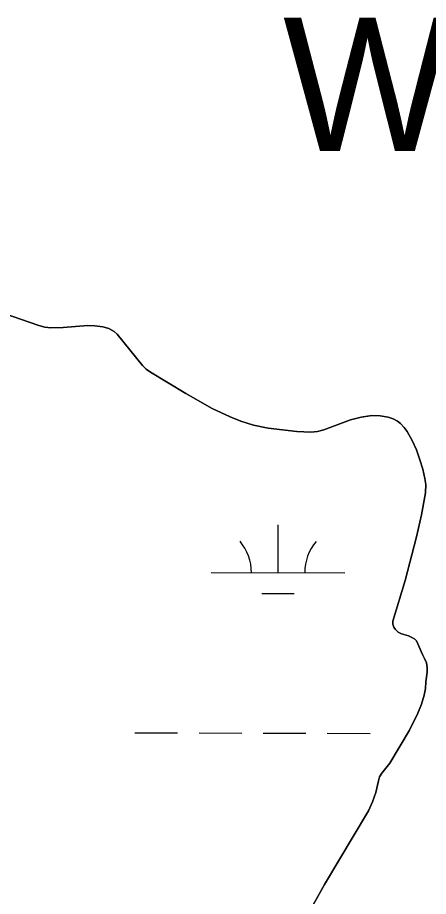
# Model space of a CAD drawing. Extents: x 3161615 to 3199515, y 867541 to 892976.
# Drawn here: x 3178608 to 3178916, y 877338 to 877996 of the extents above; entities that cross this region are included whole.
import ezdxf

# ---------------------------------------------------------------- set-up
doc = ezdxf.new("R2010")
doc.units = 0
for name, color, linetype in [('V-RIVR-IDEN', 7, 'Continuous'), ('V-SITE-VEGE', 7, 'Continuous'), ('V-TOPO-SHOR', 7, 'Continuous'), ('V-WETL-SWMP', 7, 'Continuous')]:
    doc.layers.add(name, color=color, linetype=linetype)

msp = doc.modelspace()

# ---------------------------------------------------------------- linework, layer by layer
at = {"layer": 'V-SITE-VEGE'}
for p, q in [((3178610.89, 877769.6), (3178536.68, 877796.15)), ((3178624.05, 877765.15), (3178610.89, 877769.6)), ((3178628.45, 877764.06), (3178624.05, 877765.15)), ((3178632.94, 877763.53), (3178628.45, 877764.06)), ((3178642.11, 877763.67), (3178632.94, 877763.53)), ((3178660.74, 877765.19), (3178642.11, 877763.67)), ((3178666.01, 877765.06), (3178660.74, 877765.19)), ((3178671.94, 877764.17), (3178666.01, 877765.06)), ((3178676.36, 877762.87), (3178671.94, 877764.17)), ((3178680.42, 877760.78), (3178676.36, 877762.87)), ((3178682.65, 877758.77), (3178680.42, 877760.78)), ((3178701.5, 877735.27), (3178682.65, 877758.77)), ((3178704.35, 877732.5), (3178701.5, 877735.27)), ((3178707.6, 877730.2), (3178704.35, 877732.5)), ((3178734.06, 877714.26), (3178707.6, 877730.2)), ((3178753.73, 877703.13), (3178734.06, 877714.26)), ((3178767.29, 877696.72), (3178753.73, 877703.13)), ((3178775.29, 877693.59), (3178767.29, 877696.72)), ((3178865.3, 877696.55), (3178857.29, 877694.6)), ((3178873.36, 877697.71), (3178865.3, 877696.55)), ((3178879.39, 877697.64), (3178873.36, 877697.71)), ((3178885.44, 877696.48), (3178879.39, 877697.64)), ((3178889.13, 877695.25), (3178885.44, 877696.48)), ((3178784.72, 877690.59), (3178775.29, 877693.59)), ((3178795.64, 877688.4), (3178784.72, 877690.59)), ((3178857.29, 877694.6), (3178837.42, 877687.13)), ((3178892.52, 877693.43), (3178889.13, 877695.25)), ((3178894.61, 877691.76), (3178892.52, 877693.43)), ((3178897.37, 877688.86), (3178894.61, 877691.76)), ((3178817.09, 877685.84), (3178795.64, 877688.4)), ((3178827.51, 877685.27), (3178817.09, 877685.84)), ((3178832.5, 877685.83), (3178827.51, 877685.27)), ((3178837.42, 877687.13), (3178832.5, 877685.83)), ((3178899.69, 877685.8), (3178897.37, 877688.86)), ((3178903.48, 877679.13), (3178899.69, 877685.8)), ((3178906.66, 877671.98), (3178903.48, 877679.13)), ((3178909.25, 877664.56), (3178906.66, 877671.98)), ((3178911.31, 877657.63), (3178909.25, 877664.56)), ((3178912.96, 877650.67), (3178911.31, 877657.63)), ((3178913.54, 877646.04), (3178912.96, 877650.67)), ((3178913.36, 877639.9), (3178913.54, 877646.04)), ((3178910.49, 877623.4), (3178913.36, 877639.9)), ((3178906.72, 877606.9), (3178910.49, 877623.4)), ((3178898.11, 877574.15), (3178906.72, 877606.9)), ((3178888.98, 877543.71), (3178898.11, 877574.15)), ((3178888.87, 877541.47), (3178888.98, 877543.71)), ((3178889.64, 877539.23), (3178888.87, 877541.47)), ((3178890.67, 877537.75), (3178889.64, 877539.23)), ((3178892.97, 877535.66), (3178890.67, 877537.75)), ((3178895.45, 877534.37), (3178892.97, 877535.66)), ((3178900.57, 877532.74), (3178895.45, 877534.37)), ((3178903.78, 877531.23), (3178900.57, 877532.74)), ((3178905.35, 877530.27), (3178903.78, 877531.23)), ((3178906.61, 877529), (3178905.35, 877530.27)), ((3178911.11, 877518.84), (3178906.61, 877529)), ((3178912.7, 877515.8), (3178911.11, 877518.84)), ((3178914.11, 877512.65), (3178912.7, 877515.8)), ((3178914.75, 877509.15), (3178914.11, 877512.65)), ((3178914.64, 877505.57), (3178914.75, 877509.15)), ((3178913.73, 877498.37), (3178914.64, 877505.57)), ((3178912.52, 877488.5), (3178913.35, 877493.42)), ((3178913.35, 877493.42), (3178913.73, 877498.37)), ((3178910.4, 877481.6), (3178912.52, 877488.5)), ((3178907.79, 877474.94), (3178910.4, 877481.6)), ((3178901.45, 877462.16), (3178907.79, 877474.94)), ((3178886.67, 877437.59), (3178901.45, 877462.16)), ((3178880.71, 877429.9), (3178886.67, 877437.59)), ((3178878.14, 877424.3), (3178879.08, 877427.13)), ((3178879.08, 877427.13), (3178880.71, 877429.9)), ((3178876.31, 877415.51), (3178878.14, 877424.3)), ((3178873.77, 877408.5), (3178876.31, 877415.51)), ((3178870.66, 877401.73), (3178873.77, 877408.5)), ((3178837.73, 877346.72), (3178870.66, 877401.73)), ((3178802.96, 877284.49), (3178837.73, 877346.72))]:
    msp.add_line(p, q, dxfattribs=at)
at = {"layer": 'V-TOPO-SHOR'}
for points in [[(3178536.68, 877796.15), (3178610.89, 877769.6), (3178624.05, 877765.15), (3178628.45, 877764.06), (3178632.94, 877763.53), (3178642.11, 877763.67), (3178660.74, 877765.19), (3178666.01, 877765.06), (3178671.94, 877764.17), (3178676.36, 877762.87), (3178680.42, 877760.78), (3178682.65, 877758.77), (3178701.5, 877735.27), (3178704.35, 877732.5), (3178707.6, 877730.2), (3178734.06, 877714.26), (3178753.73, 877703.13), (3178767.29, 877696.72), (3178775.29, 877693.59), (3178784.72, 877690.59)], [(3178784.72, 877690.59), (3178795.64, 877688.4), (3178817.09, 877685.84), (3178827.51, 877685.27), (3178832.5, 877685.83), (3178837.42, 877687.13), (3178857.29, 877694.6), (3178865.3, 877696.55), (3178873.36, 877697.71), (3178879.39, 877697.64), (3178885.44, 877696.48), (3178889.13, 877695.25), (3178892.52, 877693.43), (3178894.61, 877691.76), (3178897.37, 877688.86), (3178899.69, 877685.8), (3178903.48, 877679.13), (3178906.66, 877671.98), (3178909.25, 877664.56), (3178911.31, 877657.63), (3178912.96, 877650.67), (3178913.54, 877646.04), (3178913.36, 877639.9), (3178910.49, 877623.4), (3178906.72, 877606.9), (3178898.11, 877574.15), (3178888.98, 877543.71), (3178888.87, 877541.47), (3178889.64, 877539.23), (3178890.67, 877537.75), (3178892.97, 877535.66), (3178895.45, 877534.37), (3178900.57, 877532.74), (3178903.78, 877531.23), (3178905.35, 877530.27), (3178906.61, 877529), (3178911.11, 877518.84), (3178912.7, 877515.8), (3178914.11, 877512.65), (3178914.75, 877509.15), (3178914.64, 877505.57), (3178913.73, 877498.37), (3178913.35, 877493.42), (3178912.52, 877488.5), (3178910.4, 877481.6), (3178907.79, 877474.94), (3178901.45, 877462.16), (3178886.67, 877437.59), (3178880.71, 877429.9), (3178879.08, 877427.13), (3178878.14, 877424.3), (3178876.31, 877415.51), (3178873.77, 877408.5), (3178870.66, 877401.73), (3178837.73, 877346.72), (3178802.96, 877284.49)]]:
    msp.add_lwpolyline(points, dxfattribs=at)
at = {"layer": 'V-WETL-SWMP'}
for p, q in [((3178536.68, 877796.15), (3178610.89, 877769.6)), ((3178610.89, 877769.6), (3178624.05, 877765.15)), ((3178624.05, 877765.15), (3178628.45, 877764.06)), ((3178628.45, 877764.06), (3178632.94, 877763.53)), ((3178632.94, 877763.53), (3178642.11, 877763.67)), ((3178642.11, 877763.67), (3178660.74, 877765.2)), ((3178660.74, 877765.2), (3178666.01, 877765.06)), ((3178666.01, 877765.06), (3178671.94, 877764.17)), ((3178671.94, 877764.17), (3178676.36, 877762.87)), ((3178676.36, 877762.87), (3178680.42, 877760.78)), ((3178680.42, 877760.78), (3178682.65, 877758.77)), ((3178682.65, 877758.77), (3178701.5, 877735.27)), ((3178701.5, 877735.27), (3178704.36, 877732.5)), ((3178704.36, 877732.5), (3178707.61, 877730.2)), ((3178707.61, 877730.2), (3178734.06, 877714.26)), ((3178734.06, 877714.26), (3178753.73, 877703.13)), ((3178753.73, 877703.13), (3178767.29, 877696.72)), ((3178767.29, 877696.72), (3178775.29, 877693.59)), ((3178857.29, 877694.6), (3178865.3, 877696.55)), ((3178865.3, 877696.55), (3178873.37, 877697.71)), ((3178873.37, 877697.71), (3178879.39, 877697.64)), ((3178879.39, 877697.64), (3178885.44, 877696.48)), ((3178885.44, 877696.48), (3178889.13, 877695.25)), ((3178775.29, 877693.59), (3178784.72, 877690.59)), ((3178784.72, 877690.59), (3178795.64, 877688.4)), ((3178837.43, 877687.13), (3178857.29, 877694.6)), ((3178889.13, 877695.25), (3178892.52, 877693.43)), ((3178892.52, 877693.43), (3178894.61, 877691.76)), ((3178894.61, 877691.76), (3178897.37, 877688.86)), ((3178795.64, 877688.4), (3178817.09, 877685.84)), ((3178817.09, 877685.84), (3178827.51, 877685.27)), ((3178827.51, 877685.27), (3178832.5, 877685.84)), ((3178832.5, 877685.84), (3178837.43, 877687.13)), ((3178897.37, 877688.86), (3178899.69, 877685.8)), ((3178899.69, 877685.8), (3178903.48, 877679.13)), ((3178903.48, 877679.13), (3178906.66, 877671.98)), ((3178906.66, 877671.98), (3178909.25, 877664.56)), ((3178909.25, 877664.56), (3178911.32, 877657.63)), ((3178911.32, 877657.63), (3178912.96, 877650.67)), ((3178912.96, 877650.67), (3178913.55, 877646.04)), ((3178913.55, 877646.04), (3178913.36, 877639.9)), ((3178913.36, 877639.9), (3178910.49, 877623.4)), ((3178910.49, 877623.4), (3178906.72, 877606.9)), ((3178803.05, 877580.03), (3178803.15, 877616.03)), ((3178906.72, 877606.9), (3178898.11, 877574.15)), ((3178753.05, 877580.17), (3178853.05, 877579.89)), ((3178898.11, 877574.15), (3178888.98, 877543.71)), ((3178791, 877564.63), (3178815, 877564.56)), ((3178888.98, 877543.71), (3178888.87, 877541.47)), ((3178888.87, 877541.47), (3178889.64, 877539.23)), ((3178889.64, 877539.23), (3178890.67, 877537.75)), ((3178890.67, 877537.75), (3178892.97, 877535.66)), ((3178892.97, 877535.66), (3178895.45, 877534.37)), ((3178895.45, 877534.37), (3178900.57, 877532.74)), ((3178900.57, 877532.74), (3178903.78, 877531.23)), ((3178903.78, 877531.23), (3178905.35, 877530.27)), ((3178905.35, 877530.27), (3178906.61, 877529)), ((3178906.61, 877529), (3178911.11, 877518.84)), ((3178911.11, 877518.84), (3178912.7, 877515.8)), ((3178912.7, 877515.8), (3178914.12, 877512.65)), ((3178914.12, 877512.65), (3178914.75, 877509.15)), ((3178914.75, 877509.15), (3178914.64, 877505.57)), ((3178914.64, 877505.57), (3178913.73, 877498.37)), ((3178913.35, 877493.42), (3178912.52, 877488.5)), ((3178913.73, 877498.37), (3178913.35, 877493.42)), ((3178912.52, 877488.5), (3178910.4, 877481.6)), ((3178910.4, 877481.6), (3178907.79, 877474.94)), ((3178907.79, 877474.94), (3178901.45, 877462.16)), ((3178695.87, 877460.25), (3178727.87, 877460.16)), ((3178743.87, 877460.12), (3178775.87, 877460.03)), ((3178791.87, 877459.99), (3178823.87, 877459.9)), ((3178839.87, 877459.86), (3178871.87, 877459.77)), ((3178901.45, 877462.16), (3178886.67, 877437.59)), ((3178886.67, 877437.59), (3178880.71, 877429.9)), ((3178879.08, 877427.13), (3178878.14, 877424.31)), ((3178880.71, 877429.9), (3178879.08, 877427.13)), ((3178878.14, 877424.31), (3178876.31, 877415.51)), ((3178876.31, 877415.51), (3178873.78, 877408.5)), ((3178873.78, 877408.5), (3178870.66, 877401.73)), ((3178870.66, 877401.73), (3178837.73, 877346.73)), ((3178837.73, 877346.73), (3178802.96, 877284.49))]:
    msp.add_line(p, q, dxfattribs=at)
for centre, start, end in [((3178747.81, 877580.66), 359.06985, 40.61351), ((3178858.29, 877580.35), 139.06985, 180.61351)]:
    msp.add_arc(centre, 35.25, start, end, dxfattribs=at)

# ---------------------------------------------------------------- texts
at = {"layer": 'V-RIVR-IDEN'}
msp.add_text('Water', height=100, dxfattribs=at).set_placement((3178806.76, 877895.75))

doc.saveas('drawing.dxf')
